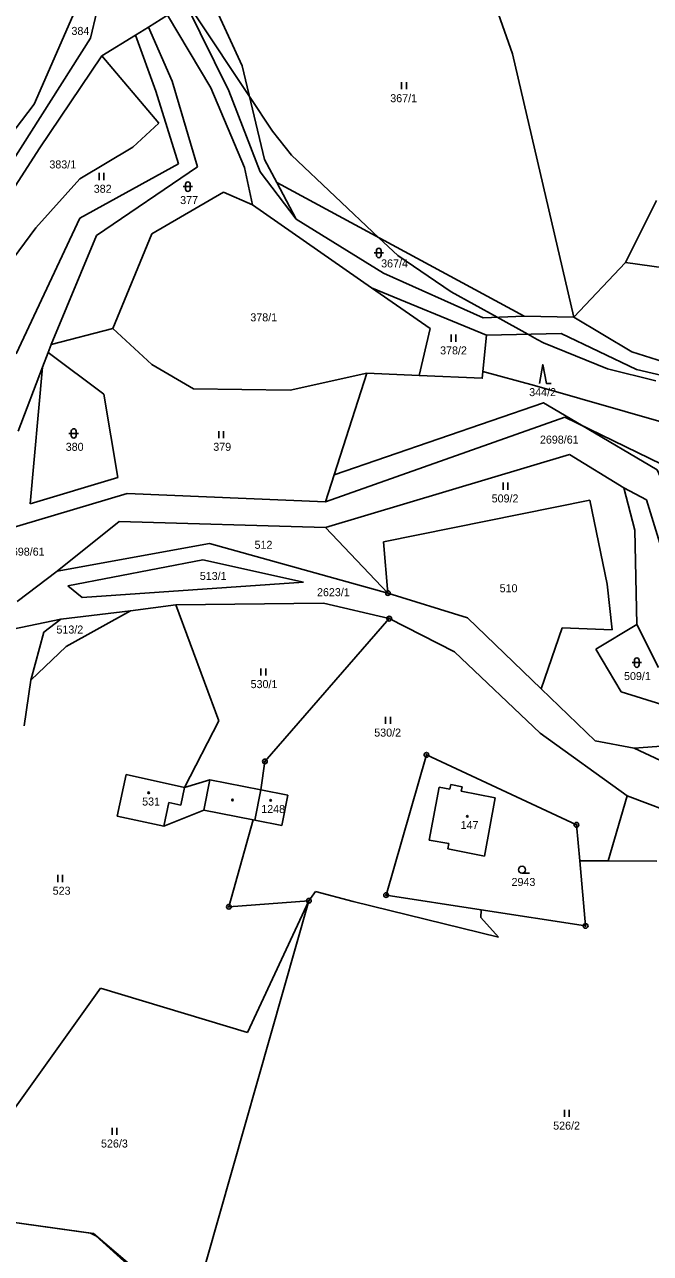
# Model space of a CAD drawing. Extents: x -439246 to -433691, y -1130252 to -1121148.
# Drawn here: x -437188.8 to -437055.9, y -1124310.3 to -1124049.4 of the extents above; entities that cross this region are included whole.
import ezdxf

# ---------------------------------------------------------------- set-up
doc = ezdxf.new("R2010")
doc.units = 0
for name, color, linetype in [('Vrstva 1', 7, 'Continuous'), ('Vrstva 16', 7, 'Continuous'), ('Vrstva 18', 7, 'Continuous'), ('Vrstva 19', 7, 'Continuous'), ('Vrstva 24', 7, 'Continuous'), ('Vrstva 25', 7, 'Continuous'), ('Vrstva 3', 7, 'Continuous'), ('Vrstva 37', 7, 'Continuous'), ('Vrstva 4', 7, 'Continuous'), ('Vrstva 52', 7, 'Continuous'), ('Vrstva 6', 7, 'Continuous')]:
    doc.layers.add(name, color=color, linetype=linetype)

msp = doc.modelspace()

# ---------------------------------------------------------------- linework, layer by layer
at = {"layer": 'Vrstva 1'}
for points in [[(-437186.78, -1124066.3), (-437176.06, -1124041.77)], [(-437142.56, -1124058.12), (-437148.84, -1124044.64)], [(-437173.47, -1124046.61), (-437174.79, -1124052.25)], [(-437145.4, -1124063.47), (-437154.54, -1124044.99)], [(-437158.46, -1124047.43), (-437162.46, -1124049.91)], [(-437158.46, -1124047.43), (-437149.26, -1124062.8)], [(-437174.79, -1124052.25), (-437204.09, -1124098.33)], [(-437165.25, -1124051.64), (-437172.36, -1124056.06)], [(-437162.46, -1124049.91), (-437165.25, -1124051.64)], [(-437165.25, -1124051.64), (-437160.89, -1124063.55)], [(-437157.42, -1124061.38), (-437162.46, -1124049.91)], [(-437172.36, -1124056.06), (-437185.67, -1124075.77)], [(-437172.36, -1124056.06), (-437160.25, -1124070.33)], [(-437137.8, -1124078.07), (-437142.56, -1124058.12)], [(-437152.05, -1124079.6), (-437157.42, -1124061.38)], [(-437149.26, -1124062.8), (-437142.1, -1124079.71)], [(-437160.89, -1124063.55), (-437156.07, -1124078.97)], [(-437138.73, -1124080.63), (-437145.4, -1124063.47)], [(-437208.84, -1124095.22), (-437186.78, -1124066.3)], [(-437160.25, -1124070.33), (-437165.82, -1124075.44)], [(-437185.67, -1124075.77), (-437201.39, -1124100.1)], [(-437165.82, -1124075.44), (-437177.02, -1124082.18)], [(-437135.24, -1124082.92), (-437137.8, -1124078.07)], [(-437156.07, -1124078.97), (-437177.04, -1124090.51)], [(-437173.52, -1124094.17), (-437152.05, -1124079.6)], [(-437142.1, -1124079.71), (-437140.41, -1124087.68)], [(-437131.11, -1124090.74), (-437138.73, -1124080.63)], [(-437177.02, -1124082.18), (-437186.4, -1124092.55)], [(-437082.68, -1124111.3), (-437135.24, -1124082.92)], [(-437131.11, -1124090.74), (-437135.24, -1124082.92)], [(-437161.79, -1124093.81), (-437146.56, -1124084.98)], [(-437146.56, -1124084.98), (-437140.41, -1124087.68)], [(-437140.41, -1124087.68), (-437115.1, -1124105.27)], [(-437054.61, -1124086.76), (-437061.15, -1124099.91)], [(-437177.04, -1124090.51), (-437190.55, -1124119.33)], [(-437131.11, -1124090.74), (-437112.58, -1124102.17)], [(-437186.4, -1124092.55), (-437195.14, -1124104.2)], [(-437183.12, -1124117.31), (-437173.52, -1124094.17)], [(-437170.07, -1124113.91), (-437161.79, -1124093.81)], [(-437061.15, -1124099.91), (-437072.13, -1124111.52)], [(-436976.21, -1124111.76), (-437061.15, -1124099.91)], [(-437112.58, -1124102.17), (-437091.36, -1124111.66)], [(-437090.68, -1124115.34), (-437115.1, -1124105.27)], [(-437115.1, -1124105.27), (-437102.63, -1124113.94)], [(-437091.36, -1124111.66), (-437082.68, -1124111.3)], [(-437072.13, -1124111.52), (-437082.68, -1124111.3)], [(-437072.13, -1124111.52), (-437059.82, -1124118.86)], [(-437183.12, -1124117.31), (-437170.07, -1124113.91)], [(-437170.07, -1124113.91), (-437161.73, -1124121.6)], [(-437102.63, -1124113.94), (-437105.01, -1124123.89)], [(-437090.68, -1124115.34), (-437074.79, -1124114.99)], [(-437074.79, -1124114.99), (-437058.85, -1124122.64)], [(-437183.78, -1124119.03), (-437183.12, -1124117.31)], [(-437091.58, -1124124.49), (-437090.68, -1124115.34)], [(-437184.96, -1124122.11), (-437183.78, -1124119.03)], [(-437171.97, -1124127.87), (-437183.78, -1124119.03)], [(-437059.82, -1124118.86), (-437051.77, -1124121.45)], [(-437190.18, -1124135.71), (-437184.96, -1124122.11)], [(-437184.96, -1124122.11), (-437187.58, -1124151.19)], [(-437161.73, -1124121.6), (-437152.88, -1124126.77)], [(-437058.85, -1124122.64), (-437050.05, -1124124.71)], [(-437132.39, -1124127.01), (-437116.08, -1124123.4)], [(-437116.08, -1124123.4), (-437124.86, -1124150.72)], [(-437116.08, -1124123.4), (-437105.01, -1124123.89)], [(-437105.01, -1124123.89), (-437091.58, -1124124.49)], [(-437168.95, -1124145.54), (-437171.97, -1124127.87)], [(-437152.88, -1124126.77), (-437132.39, -1124127.01)], [(-437074.03, -1124132.75), (-437124.86, -1124150.72)], [(-437050.89, -1124144.04), (-437074.03, -1124132.75)], [(-437124.9, -1124156.19), (-437073.06, -1124140.71)], [(-437073.06, -1124140.71), (-437061.51, -1124147.78)], [(-437187.58, -1124151.19), (-437168.95, -1124145.54)], [(-437167.02, -1124148.93), (-437193.83, -1124156.94)], [(-437124.86, -1124150.72), (-437167.02, -1124148.93)], [(-437059.18, -1124156.76), (-437061.51, -1124147.78)], [(-437061.51, -1124147.78), (-437056.72, -1124150.33)], [(-437068.71, -1124150.37), (-437112.56, -1124159.21)], [(-437065.02, -1124168.22), (-437068.71, -1124150.37)], [(-437056.72, -1124150.33), (-437042.7, -1124195.91)], [(-437181.89, -1124165.44), (-437168.68, -1124154.9)], [(-437168.68, -1124154.9), (-437124.9, -1124156.19)], [(-437124.9, -1124156.19), (-437111.62, -1124170.11)], [(-437058.72, -1124176.78), (-437059.18, -1124156.76)], [(-437112.56, -1124159.21), (-437111.62, -1124170.11)], [(-437149.53, -1124159.61), (-437181.89, -1124165.44)], [(-437111.62, -1124170.11), (-437149.53, -1124159.61)], [(-437179.58, -1124168.54), (-437150.9, -1124163.07)], [(-437150.9, -1124163.07), (-437129.53, -1124167.79)], [(-437190.39, -1124171.89), (-437181.89, -1124165.44)], [(-437176.53, -1124171.03), (-437179.58, -1124168.54)], [(-437129.53, -1124167.79), (-437176.53, -1124171.03)], [(-437063.98, -1124177.91), (-437065.02, -1124168.22)], [(-437156.65, -1124172.64), (-437125.31, -1124172.22)], [(-437125.31, -1124172.22), (-437111.32, -1124175.54)], [(-437111.62, -1124170.11), (-437094.71, -1124175.36)], [(-437181.06, -1124175.67), (-437166.31, -1124173.86)], [(-437179.94, -1124181.42), (-437166.31, -1124173.86)], [(-437166.31, -1124173.86), (-437156.65, -1124172.64)], [(-437156.65, -1124172.64), (-437147.56, -1124197.24)], [(-437193.01, -1124178.16), (-437181.06, -1124175.67)], [(-437181.06, -1124175.67), (-437184.67, -1124178.42)], [(-437111.32, -1124175.54), (-437137.75, -1124205.85)], [(-437111.32, -1124175.54), (-437097.51, -1124182.6)], [(-437094.71, -1124175.36), (-437079.09, -1124190.45)], [(-437079.09, -1124190.45), (-437074.62, -1124177.5)], [(-437074.62, -1124177.5), (-437063.98, -1124177.91)], [(-437058.72, -1124176.78), (-437067.46, -1124182.01)], [(-437054.18, -1124185.89), (-437058.72, -1124176.78)], [(-437184.67, -1124178.42), (-437187.47, -1124188.61)], [(-437187.47, -1124188.61), (-437179.94, -1124181.42)], [(-437097.51, -1124182.6), (-437079.31, -1124199.88)], [(-437067.46, -1124182.01), (-437062.05, -1124191.05)], [(-437188.85, -1124198.28), (-437187.47, -1124188.61)], [(-437067.62, -1124201.48), (-437079.09, -1124190.45)], [(-437062.05, -1124191.05), (-437043.67, -1124196.8)], [(-437154.81, -1124211.37), (-437147.56, -1124197.24)], [(-437079.31, -1124199.88), (-437060.84, -1124213.14)], [(-437059.32, -1124203.07), (-437067.62, -1124201.48)], [(-437049.7, -1124202.34), (-437059.32, -1124203.07)], [(-437059.32, -1124203.07), (-437032.58, -1124215.56)], [(-437137.75, -1124205.85), (-437138.6, -1124211.89)], [(-437112.01, -1124234.23), (-437103.45, -1124204.46)], [(-437103.45, -1124204.46), (-437071.59, -1124219.32)], [(-437169.14, -1124217.45), (-437167.22, -1124208.66)], [(-437167.22, -1124208.66), (-437154.81, -1124211.37)], [(-437149.44, -1124209.75), (-437154.81, -1124211.37)], [(-437138.6, -1124211.89), (-437149.44, -1124209.75)], [(-437102.89, -1124222.6), (-437100.71, -1124211.29)], [(-437100.71, -1124211.29), (-437098.44, -1124211.73)], [(-437098.44, -1124211.73), (-437098.26, -1124210.79)], [(-437098.26, -1124210.79), (-437095.85, -1124211.26)], [(-437095.85, -1124211.26), (-437096.03, -1124212.19)], [(-437139.88, -1124218.34), (-437138.6, -1124211.89)], [(-437138.6, -1124211.89), (-437132.88, -1124213.03)], [(-437132.88, -1124213.03), (-437134.14, -1124219.46)], [(-437096.03, -1124212.19), (-437088.82, -1124213.58)], [(-437088.82, -1124213.58), (-437091.12, -1124225.98)], [(-437060.84, -1124213.14), (-437064.81, -1124226.98)], [(-437036.01, -1124222.5), (-437060.84, -1124213.14)], [(-437150.74, -1124216.19), (-437159.24, -1124219.61)], [(-437150.74, -1124216.19), (-437140.27, -1124218.26)], [(-437169.14, -1124217.45), (-437159.24, -1124219.61)], [(-437145.4, -1124236.73), (-437140.27, -1124218.26)], [(-437140.27, -1124218.26), (-437139.88, -1124218.34)], [(-437139.88, -1124218.34), (-437134.14, -1124219.46)], [(-437071.59, -1124219.32), (-437070.89, -1124226.95)], [(-437098.7, -1124223.29), (-437102.89, -1124222.6)], [(-437098.89, -1124224.44), (-437098.7, -1124223.29)], [(-437098.89, -1124224.44), (-437091.12, -1124225.98)], [(-437070.89, -1124226.95), (-437069.62, -1124240.79)], [(-437064.81, -1124226.98), (-437070.89, -1124226.95)], [(-437054.48, -1124227.03), (-437064.81, -1124226.98)], [(-437128.41, -1124235.45), (-437126.98, -1124233.44)], [(-437126.98, -1124233.44), (-437118.99, -1124235.62)], [(-437091.78, -1124237.36), (-437112.01, -1124234.23)], [(-437128.41, -1124235.45), (-437152.81, -1124321.26)], [(-437145.4, -1124236.73), (-437128.41, -1124235.45)], [(-437128.41, -1124235.45), (-437141.42, -1124263.38)], [(-437118.99, -1124235.62), (-437088.15, -1124243.2)], [(-437091.87, -1124239.02), (-437091.78, -1124237.36)], [(-437069.62, -1124240.79), (-437091.78, -1124237.36)], [(-437088.15, -1124243.2), (-437091.87, -1124239.02)], [(-437172.64, -1124254.01), (-437206.7, -1124301.6)], [(-437141.42, -1124263.38), (-437172.64, -1124254.01)], [(-437174.14, -1124306.08), (-437206.7, -1124301.6)], [(-437155.88, -1124321.7), (-437174.14, -1124306.08)]]:
    msp.add_lwpolyline(points, dxfattribs=at)
at = {"layer": 'Vrstva 24'}
for centre, radius in [((-437111.62, -1124170.11), 0.5), ((-437111.62, -1124170.11), 0.1), ((-437111.32, -1124175.54), 0.5), ((-437111.32, -1124175.54), 0.1), ((-437137.75, -1124205.85), 0.5), ((-437137.75, -1124205.85), 0.1), ((-437103.45, -1124204.46), 0.5), ((-437103.45, -1124204.46), 0.1), ((-437071.59, -1124219.32), 0.5), ((-437071.59, -1124219.32), 0.1), ((-437128.41, -1124235.45), 0.5), ((-437112.01, -1124234.23), 0.5), ((-437112.01, -1124234.23), 0.1), ((-437145.4, -1124236.73), 0.5), ((-437145.4, -1124236.73), 0.1), ((-437128.41, -1124235.45), 0.1), ((-437069.62, -1124240.79), 0.5), ((-437069.62, -1124240.79), 0.1)]:
    msp.add_circle(centre, radius, dxfattribs=at)
at = {"layer": 'Vrstva 25'}
for p, q in [((-437108.7, -1124063.12), (-437108.7, -1124061.62)), ((-437107.7, -1124063.12), (-437107.7, -1124061.62)), ((-437172.98, -1124082.41), (-437172.98, -1124080.91)), ((-437171.98, -1124082.41), (-437171.98, -1124080.91)), ((-437155.1, -1124083.81), (-437153.1, -1124083.81)), ((-437154.6, -1124084.31), (-437154.6, -1124083.31)), ((-437153.6, -1124083.31), (-437153.6, -1124084.31)), ((-437114.56, -1124097.89), (-437112.56, -1124097.89)), ((-437114.06, -1124098.39), (-437114.06, -1124097.39)), ((-437113.06, -1124097.39), (-437113.06, -1124098.39)), ((-437098.17, -1124116.73), (-437098.17, -1124115.23)), ((-437097.17, -1124116.73), (-437097.17, -1124115.23)), ((-437178.86, -1124136.7), (-437178.86, -1124135.7)), ((-437177.86, -1124135.7), (-437177.86, -1124136.7)), ((-437147.56, -1124137.2), (-437147.56, -1124135.7)), ((-437146.56, -1124137.2), (-437146.56, -1124135.7)), ((-437179.36, -1124136.2), (-437177.36, -1124136.2)), ((-437087.15, -1124148.16), (-437087.15, -1124146.66)), ((-437086.15, -1124148.16), (-437086.15, -1124146.66)), ((-437059.76, -1124184.88), (-437057.76, -1124184.88)), ((-437059.26, -1124185.38), (-437059.26, -1124184.38)), ((-437058.26, -1124184.38), (-437058.26, -1124185.38)), ((-437138.58, -1124187.59), (-437138.58, -1124186.09)), ((-437137.58, -1124187.59), (-437137.58, -1124186.09)), ((-437112.1, -1124197.88), (-437112.1, -1124196.38)), ((-437111.1, -1124197.88), (-437111.1, -1124196.38)), ((-437083.14, -1124229.6), (-437081.54, -1124229.6)), ((-437181.71, -1124231.46), (-437181.71, -1124229.96)), ((-437180.71, -1124231.46), (-437180.71, -1124229.96)), ((-437074.13, -1124281.34), (-437074.13, -1124279.84)), ((-437073.13, -1124281.34), (-437073.13, -1124279.84)), ((-437170.16, -1124285.14), (-437170.16, -1124283.64)), ((-437169.16, -1124285.14), (-437169.16, -1124283.64))]:
    msp.add_line(p, q, dxfattribs=at)
msp.add_lwpolyline([(-437079.45, -1124125.59), (-437078.75, -1124121.59), (-437077.95, -1124125.59), (-437076.95, -1124125.59)], dxfattribs=at)
for centre, radius in [((-437162.43, -1124212.52), 0.175), ((-437144.63, -1124214.05), 0.175), ((-437136.53, -1124214.11), 0.175), ((-437094.76, -1124217.51), 0.175), ((-437083.14, -1124228.85), 0.75)]:
    msp.add_circle(centre, radius, dxfattribs=at)
for centre, start, end in [((-437154.1, -1124083.31), 0, 180), ((-437154.1, -1124084.31), 180, 0), ((-437113.56, -1124097.39), 0, 180), ((-437113.56, -1124098.39), 180, 0), ((-437178.36, -1124135.7), 0, 180), ((-437178.36, -1124136.7), 180, 0), ((-437058.76, -1124184.38), 0, 180), ((-437058.76, -1124185.38), 180, 0)]:
    msp.add_arc(centre, 0.5, start, end, dxfattribs=at)
at = {"layer": 'Vrstva 3'}
for points in [[(-437169.14, -1124217.45), (-437167.22, -1124208.66)], [(-437167.22, -1124208.66), (-437154.81, -1124211.37)], [(-437155.63, -1124215.13), (-437154.81, -1124211.37)], [(-437102.89, -1124222.6), (-437100.71, -1124211.29)], [(-437100.71, -1124211.29), (-437098.44, -1124211.73)], [(-437098.44, -1124211.73), (-437098.26, -1124210.79)], [(-437098.26, -1124210.79), (-437095.85, -1124211.26)], [(-437095.85, -1124211.26), (-437096.03, -1124212.19)], [(-437139.88, -1124218.34), (-437138.6, -1124211.89)], [(-437138.6, -1124211.89), (-437132.88, -1124213.03)], [(-437132.88, -1124213.03), (-437134.14, -1124219.46)], [(-437096.03, -1124212.19), (-437088.82, -1124213.58)], [(-437088.82, -1124213.58), (-437091.12, -1124225.98)], [(-437158.17, -1124214.58), (-437159.24, -1124219.61)], [(-437155.63, -1124215.13), (-437158.17, -1124214.58)], [(-437169.14, -1124217.45), (-437159.24, -1124219.61)], [(-437139.88, -1124218.34), (-437134.14, -1124219.46)], [(-437098.7, -1124223.29), (-437102.89, -1124222.6)], [(-437098.89, -1124224.44), (-437098.7, -1124223.29)], [(-437098.89, -1124224.44), (-437091.12, -1124225.98)]]:
    msp.add_lwpolyline(points, dxfattribs=at)
at = {"layer": 'Vrstva 37'}
for centre in [(-437162.43, -1124212.52), (-437136.53, -1124214.11), (-437094.76, -1124217.51)]:
    msp.add_circle(centre, 0.175, dxfattribs=at)
at = {"layer": 'Vrstva 4'}
for points in [[(-437155.63, -1124215.13), (-437154.81, -1124211.37)], [(-437149.44, -1124209.75), (-437150.74, -1124216.19)], [(-437158.17, -1124214.58), (-437159.24, -1124219.61)], [(-437155.63, -1124215.13), (-437158.17, -1124214.58)]]:
    msp.add_lwpolyline(points, dxfattribs=at)
at = {"layer": 'Vrstva 52'}
for points in [[(-437064.98, -1124122.51), (-437078.61, -1124116.97), (-437079.92, -1124116.25), (-437081.91, -1124115.15), (-437088.42, -1124111.54), (-437098.21, -1124106.11), (-437109.5, -1124098.44), (-437113.52, -1124094.65), (-437132.08, -1124077.14), (-437136.13, -1124072.02), (-437140.99, -1124064.7), (-437152.53, -1124047.31), (-437153.98, -1124044.64), (-437157.02, -1124039.02), (-437160.84, -1124031.97), (-437164.96, -1124022.31), (-437167.12, -1124017.24), (-437167.66, -1124016), (-437169.03, -1124013.4), (-437171.7, -1124008.33), (-437174.05, -1124005.35), (-437179.42, -1124000), (-437183.59, -1124000), (-437184, -1124000)], [(-437054.75, -1124125.07), (-437064.98, -1124122.51)], [(-437091.44, -1124123.06), (-437080.49, -1124126.01), (-437041.94, -1124137.05), (-437049.71, -1124148.21), (-437051.36, -1124150.58), (-437054.45, -1124143.96), (-437070.49, -1124134.47), (-437078.58, -1124129.69), (-437123.01, -1124144.97), (-437116.08, -1124123.4), (-437105.01, -1124123.89), (-437091.58, -1124124.49), (-437091.44, -1124123.06)], [(-437206.7, -1124301.6), (-437174.76, -1124305.99), (-437173.62, -1124306.57), (-437159.56, -1124319.35)]]:
    msp.add_lwpolyline(points, dxfattribs=at)
at = {"layer": 'Vrstva 6'}
for points in [[(-437085.19, -1124055.64), (-437098.45, -1124017.84)], [(-437072.13, -1124111.52), (-437085.19, -1124055.64)]]:
    msp.add_lwpolyline(points, dxfattribs=at)

# ---------------------------------------------------------------- texts
at = {"layer": 'Vrstva 16'}
for s, p in [('2698/61', (-437079.33, -1124138.37)), ('2698/61', (-437192.75, -1124162.16)), ('2623/1', (-437126.68, -1124170.77))]:
    msp.add_text(s, height=1.7, dxfattribs=at).set_placement(p)
at = {"layer": 'Vrstva 18'}
for s, p in [('384', (-437178.83, -1124051.59)), ('367/1', (-437111.12, -1124065.88)), ('383/1', (-437183.52, -1124079.94)), ('382', (-437174.1, -1124085.11)), ('377', (-437155.74, -1124087.51)), ('367/4', (-437113.06, -1124100.96)), ('378/1', (-437140.84, -1124112.41)), ('378/2', (-437100.53, -1124119.43)), ('344/2', (-437081.61, -1124128.29)), ('380', (-437180.05, -1124139.9)), ('379', (-437148.71, -1124139.9)), ('509/2', (-437089.58, -1124150.86)), ('512', (-437139.95, -1124160.71)), ('513/1', (-437151.57, -1124167.32)), ('510', (-437087.89, -1124169.93)), ('513/2', (-437182.02, -1124178.7)), ('509/1', (-437061.47, -1124188.58)), ('530/1', (-437140.78, -1124190.29)), ('530/2', (-437114.52, -1124200.58)), ('523', (-437182.82, -1124234.16)), ('2943', (-437085.36, -1124232.3)), ('526/2', (-437076.52, -1124284.04)), ('526/3', (-437172.55, -1124287.84))]:
    msp.add_text(s, height=1.7, dxfattribs=at).set_placement(p)
at = {"layer": 'Vrstva 19'}
for s, p in [('531', (-437163.82, -1124215.22)), ('1248', (-437138.52, -1124216.81)), ('147', (-437096.18, -1124220.21))]:
    msp.add_text(s, height=1.7, dxfattribs=at).set_placement(p)

doc.saveas('drawing.dxf')
